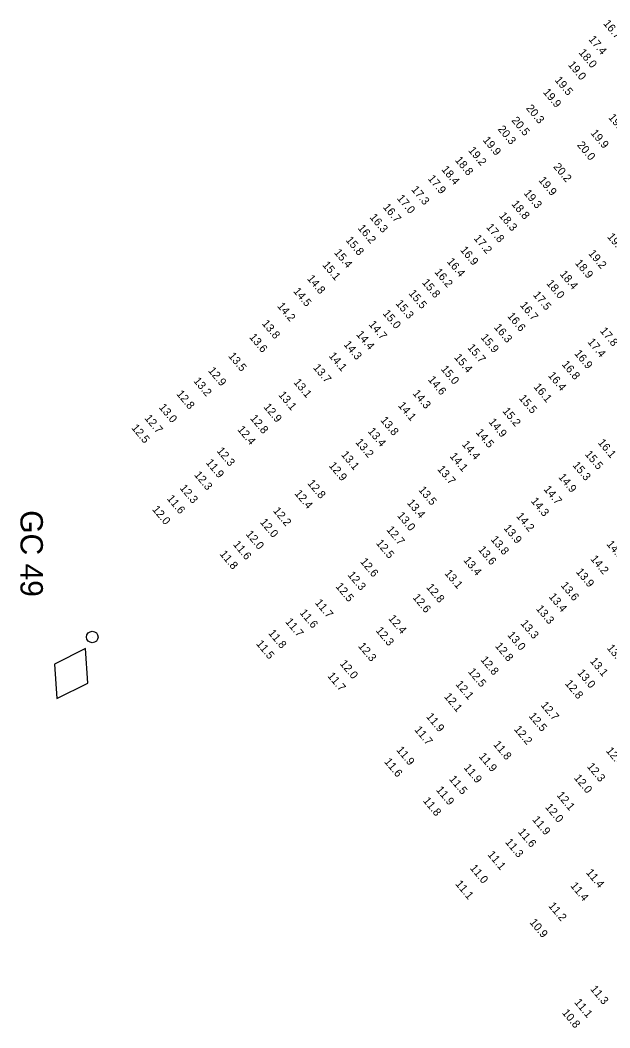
# Model space of a CAD drawing. Extents: x 1023796 to 1112670, y 656573 to 837340.
# Drawn here: x 1077032 to 1077400, y 730015 to 730644 of the extents above; entities that cross this region are included whole.
import ezdxf

# ---------------------------------------------------------------- set-up
doc = ezdxf.new("R2010")
doc.units = 0
for name, color, linetype in [('Default', 7, 'Continuous'), ('V-CHAN-NAID', 7, 'Continuous'), ('V-TOPO-SOUN', 7, 'Continuous')]:
    doc.layers.add(name, color=color, linetype=linetype)

# ---------------------------------------------------------------- blocks, each defined once
blk = doc.blocks.new('POINT_DISPLAY')
at = {"layer": 'Default'}
blk.add_line((0, 0), (0, 0), dxfattribs=at)

msp = doc.modelspace()

# ---------------------------------------------------------------- linework, layer by layer
at = {"layer": 'V-CHAN-NAID'}
msp.add_lwpolyline([(1077072.64, 730251.98), (1077053.25, 730242.39), (1077054.64, 730220.8), (1077074.03, 730230.39)], close=True, dxfattribs=at)
msp.add_circle((1077076.84, 730259.25), 3.6, dxfattribs=at)

# ---------------------------------------------------------------- block references
at = {"layer": 'V-CHAN-NAID', "xscale": 3.2808398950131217, "yscale": 3.2808398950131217}
msp.add_blockref('POINT_DISPLAY', (1077076.84, 730259.25), dxfattribs=at)

# ---------------------------------------------------------------- texts
at = {"layer": 'V-CHAN-NAID'}
msp.add_text('GC 49', height=14, rotation=270, dxfattribs=at).set_placement((1077031.99, 730338.43))
at = {"layer": 'V-TOPO-SOUN'}
for s, p in [('16.7 ', (1077395.73, 730642.25)), ('17.4 ', (1077386.53, 730632.33)), ('18.0 ', (1077380.38, 730624.04)), ('19.0 ', (1077373.68, 730616.45)), ('19.5 ', (1077365.42, 730606.89)), ('19.9 ', (1077358.11, 730599.32)), ('20.3 ', (1077347.53, 730589.3)), ('20.5 ', (1077338.44, 730581.71)), ('19.9 ', (1077398.9, 730583.55)), ('20.3 ', (1077329.86, 730576.24)), ('19.9 ', (1077387.85, 730573.81)), ('19.9 ', (1077320.5, 730569.4)), ('19.2 ', (1077311.41, 730562.98)), ('20.0 ', (1077379.39, 730566.32)), ('18.8 ', (1077303.13, 730556.91)), ('18.4 ', (1077294.66, 730551.07)), ('20.2 ', (1077364.55, 730552.77)), ('17.9 ', (1077286.15, 730545.37)), ('19.9 ', (1077355.33, 730544.31)), ('17.3 ', (1077275.82, 730538.53)), ('19.3 ', (1077346.06, 730536.27)), ('17.0 ', (1077266.85, 730533.05)), ('16.7 ', (1077258.1, 730527.56)), ('18.8 ', (1077338.41, 730529.49)), ('16.3 ', (1077249.83, 730521.2)), ('18.3 ', (1077330.61, 730522.19)), ('16.2 ', (1077242.4, 730514.43)), ('17.8 ', (1077322.61, 730515.03)), ('15.8 ', (1077234.85, 730506.97)), ('17.2 ', (1077314.85, 730508.06)), ('19.3 ', (1077398.2, 730509.07)), ('15.4 ', (1077227.61, 730499.18)), ('16.9 ', (1077306.38, 730500.79)), ('19.2 ', (1077386.39, 730498.64)), ('16.4 ', (1077298.08, 730493.55)), ('18.9 ', (1077378.09, 730492.62)), ('15.1 ', (1077220.3, 730491.46)), ('16.2 ', (1077290.34, 730487)), ('18.4 ', (1077368.58, 730485.74)), ('14.8 ', (1077210.74, 730482.94)), ('15.8 ', (1077282.51, 730480.47)), ('18.0 ', (1077360.21, 730479.92)), ('14.5 ', (1077202.11, 730475.04)), ('15.5 ', (1077274.17, 730473.71)), ('15.3 ', (1077266.03, 730467.38)), ('17.5 ', (1077351.84, 730472.76)), ('14.2 ', (1077192.1, 730465.77)), ('15.0 ', (1077257.98, 730461.17)), ('16.7 ', (1077343.71, 730466.31)), ('13.8 ', (1077182.51, 730454.88)), ('14.7 ', (1077249.21, 730454.36)), ('16.6 ', (1077335.8, 730459.51)), ('14.4 ', (1077241.43, 730448.05)), ('16.3 ', (1077327.48, 730452.5)), ('17.8 ', (1077393.68, 730450.26)), ('13.6 ', (1077174.61, 730446.37)), ('14.3 ', (1077233.57, 730441.81)), ('15.9 ', (1077319.18, 730446.16)), ('17.4 ', (1077385.94, 730443.36)), ('15.7 ', (1077310.91, 730439.82)), ('16.9 ', (1077377.68, 730436.13)), ('13.5 ', (1077161.53, 730434.58)), ('14.1 ', (1077224.28, 730434.67)), ('15.4 ', (1077302.63, 730433.69)), ('16.8 ', (1077369.84, 730429.37)), ('12.9 ', (1077148.93, 730425.43)), ('13.7 ', (1077214.49, 730427.34)), ('15.0 ', (1077294.33, 730426.43)), ('13.2 ', (1077139.78, 730419.03)), ('13.1 ', (1077202.3, 730418.14)), ('14.6 ', (1077286.26, 730419.83)), ('16.4 ', (1077361.22, 730422.42)), ('12.8 ', (1077129.1, 730410.94)), ('13.1 ', (1077192.85, 730410.3)), ('14.3 ', (1077276.67, 730411.25)), ('16.1 ', (1077352.25, 730415.28)), ('14.1 ', (1077267.52, 730403.66)), ('15.5 ', (1077343.04, 730408.24)), ('13.0 ', (1077118.16, 730402.5)), ('12.9 ', (1077183.6, 730402.74)), ('15.2 ', (1077332.8, 730400.2)), ('12.7 ', (1077109.22, 730395.78)), ('12.8 ', (1077175.16, 730395.68)), ('13.8 ', (1077256.55, 730394.5)), ('14.9 ', (1077324.15, 730393.41)), ('12.5 ', (1077101.03, 730389.72)), ('12.4 ', (1077167.22, 730388.69)), ('13.4 ', (1077248.68, 730387.57)), ('14.5 ', (1077316.16, 730386.85)), ('13.2 ', (1077240.92, 730380.71)), ('14.4 ', (1077307.46, 730379.4)), ('16.1 ', (1077392.37, 730380.48)), ('12.3 ', (1077154.29, 730375.36)), ('13.1 ', (1077232.01, 730373)), ('15.5 ', (1077384.26, 730373.27)), ('11.9 ', (1077147.5, 730368.01)), ('12.9 ', (1077224.31, 730366.14)), ('14.1 ', (1077299.81, 730371.99)), ('15.3 ', (1077376.55, 730366.4)), ('12.3 ', (1077140.2, 730360.39)), ('13.7 ', (1077292.1, 730363.89)), ('12.8 ', (1077210.95, 730355.14)), ('14.9 ', (1077367.69, 730358.95)), ('12.3 ', (1077131.2, 730352.12)), ('12.4 ', (1077202.9, 730348.74)), ('13.5 ', (1077280.32, 730350.97)), ('14.7 ', (1077358.52, 730351.37)), ('11.6 ', (1077123.17, 730345.57)), ('13.4 ', (1077273.17, 730342.87)), ('14.3 ', (1077350.52, 730344)), ('12.0 ', (1077113.99, 730338.81)), ('12.2 ', (1077189.48, 730337.95)), ('13.0 ', (1077267, 730334.96)), ('14.2 ', (1077341.35, 730334.56)), ('12.0 ', (1077181.34, 730330.81)), ('12.0 ', (1077172.43, 730323.37)), ('12.7 ', (1077260.32, 730326.1)), ('13.9 ', (1077333.51, 730327.08)), ('11.6 ', (1077164.51, 730316.94)), ('12.5 ', (1077253.8, 730317.76)), ('13.8 ', (1077325.46, 730320.01)), ('14.5 ', (1077397.77, 730317.13)), ('11.8 ', (1077156.18, 730310.95)), ('13.6 ', (1077317.59, 730313.71)), ('12.6 ', (1077243.92, 730306.17)), ('13.4 ', (1077308.39, 730307.08)), ('14.2 ', (1077387.73, 730307.9)), ('12.3 ', (1077236.1, 730297.85)), ('13.1 ', (1077296.61, 730298.88)), ('13.9 ', (1077378.69, 730299.78)), ('12.5 ', (1077228.54, 730290.71)), ('13.6 ', (1077369.2, 730291.32)), ('12.8 ', (1077285.19, 730290.15)), ('13.4 ', (1077361.7, 730284.27)), ('11.7 ', (1077215.64, 730280.51)), ('12.6 ', (1077276.66, 730283.83)), ('11.6 ', (1077206.09, 730274.24)), ('13.3 ', (1077353.72, 730276.76)), ('11.7 ', (1077197.13, 730268.66)), ('12.4 ', (1077261.5, 730270.69)), ('13.3 ', (1077344.08, 730267.58)), ('11.8 ', (1077186.49, 730261.54)), ('12.3 ', (1077253.62, 730263.18)), ('13.0 ', (1077335.86, 730260.32)), ('11.5 ', (1077178.91, 730254.91)), ('12.3 ', (1077242.63, 730253.41)), ('12.8 ', (1077328.16, 730253.48)), ('13.5 ', (1077398.01, 730252.24)), ('12.0 ', (1077231.16, 730242.51)), ('12.8 ', (1077319.1, 730244.9)), ('13.1 ', (1077387.42, 730244.06)), ('11.7 ', (1077223.45, 730234.81)), ('12.5 ', (1077311.26, 730237.45)), ('13.0 ', (1077379.54, 730236.74)), ('12.1 ', (1077303.45, 730229.63)), ('12.8 ', (1077371.82, 730230.04)), ('12.1 ', (1077296.31, 730221.9)), ('12.7 ', (1077356.72, 730216.55)), ('11.9 ', (1077285.13, 730209.42)), ('12.5 ', (1077349.2, 730209.72)), ('11.7 ', (1077277.78, 730201.2)), ('12.2 ', (1077340.01, 730201.49)), ('11.8 ', (1077327.06, 730191.99)), ('11.9 ', (1077266.51, 730188.57)), ('11.9 ', (1077318, 730184.54)), ('12.4 ', (1077397.41, 730188.08)), ('11.6 ', (1077258.92, 730181.25)), ('11.9 ', (1077308.6, 730177.51)), ('12.3 ', (1077385.59, 730178.27)), ('12.0 ', (1077377.44, 730171.09)), ('11.5 ', (1077299.46, 730170.39)), ('11.9 ', (1077291.3, 730163.66)), ('12.1 ', (1077366.65, 730160.34)), ('11.8 ', (1077283.13, 730156.89)), ('12.0 ', (1077359.45, 730152.87)), ('11.9 ', (1077351.42, 730145.05)), ('11.6 ', (1077342.49, 730137.38)), ('11.3 ', (1077334.49, 730131.01)), ('11.1 ', (1077323.45, 730123.26)), ('11.0 ', (1077312.46, 730114.81)), ('11.4 ', (1077384.96, 730112.03)), ('11.1 ', (1077303.32, 730104.92)), ('11.4 ', (1077375.22, 730103.79)), ('11.2 ', (1077361.44, 730091.25)), ('10.9 ', (1077349.7, 730080.93)), ('11.3 ', (1077387.65, 730039.27)), ('11.1 ', (1077377.65, 730030.99)), ('10.8 ', (1077369.97, 730024.49))]:
    msp.add_text(s, height=5, rotation=310, dxfattribs=at).set_placement(p)

doc.saveas('drawing.dxf')
